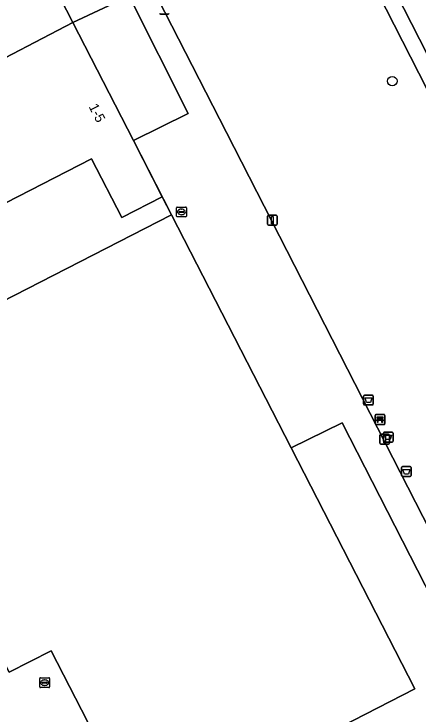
# Model space of a CAD drawing. Extents: x 159352 to 160617, y 385888 to 387323.
# Drawn here: x 159737.1 to 159778.4, y 386440.7 to 386512.1 of the extents above; entities that cross this region are included whole.
import ezdxf

# ---------------------------------------------------------------- set-up
doc = ezdxf.new("R2010")
doc.units = 0
for name, color, linetype in [('IMGEO_Afvalbak', 7, 'Continuous'), ('IMGEO_Bank', 7, 'Continuous'), ('IMGEO_Berm_groen', 7, 'Continuous'), ('IMGEO_Boom', 7, 'Continuous'), ('IMGEO_Erf', 7, 'Continuous'), ('IMGEO_Groenvoorziening', 7, 'Continuous'), ('IMGEO_Lichtmast', 7, 'Continuous'), ('IMGEO_Muur', 7, 'Continuous'), ('IMGEO_Pand', 7, 'Continuous'), ('IMGEO_Pand_nummerreeks', 7, 'Continuous'), ('IMGEO_Parkeervlak_open', 7, 'Continuous'), ('IMGEO_Rioolput', 7, 'Continuous'), ('IMGEO_Voetpad_open', 7, 'Continuous')]:
    doc.layers.add(name, color=color, linetype=linetype)

msp = doc.modelspace()

# ---------------------------------------------------------------- linework, layer by layer
at = {"layer": 'IMGEO_Afvalbak'}
for p, q in [((159772.757, 386472.298), (159772.757, 386473.098)), ((159772.757, 386473.098), (159772.757, 386472.298)), ((159772.857, 386473.198), (159773.647, 386473.198)), ((159773.647, 386473.198), (159772.857, 386473.198)), ((159773.747, 386473.098), (159773.747, 386472.298)), ((159773.747, 386472.298), (159773.747, 386473.098)), ((159773.647, 386472.198), (159772.857, 386472.198)), ((159772.857, 386472.198), (159773.647, 386472.198)), ((159774.769, 386468.518), (159774.769, 386469.318)), ((159774.769, 386469.318), (159774.769, 386468.518)), ((159774.869, 386469.418), (159775.659, 386469.418)), ((159775.659, 386469.418), (159774.869, 386469.418)), ((159775.759, 386469.318), (159775.759, 386468.518)), ((159775.759, 386468.518), (159775.759, 386469.318)), ((159775.659, 386468.418), (159774.869, 386468.418)), ((159774.869, 386468.418), (159775.659, 386468.418)), ((159776.624, 386465.003), (159776.624, 386465.803)), ((159776.624, 386465.803), (159776.624, 386465.003)), ((159776.724, 386465.903), (159777.514, 386465.903)), ((159777.514, 386465.903), (159776.724, 386465.903)), ((159777.614, 386465.803), (159777.614, 386465.003)), ((159777.614, 386465.003), (159777.614, 386465.803)), ((159777.514, 386464.903), (159776.724, 386464.903)), ((159776.724, 386464.903), (159777.514, 386464.903))]:
    msp.add_line(p, q, dxfattribs=at)
for points in [[(159772.9, 386472.912), (159773.604, 386472.912), (159773.455, 386472.442), (159773.049, 386472.442), (159772.9, 386472.912)], [(159774.912, 386469.132), (159775.616, 386469.132), (159775.467, 386468.662), (159775.061, 386468.662), (159774.912, 386469.132)], [(159776.767, 386465.617), (159777.471, 386465.617), (159777.322, 386465.147), (159776.916, 386465.147), (159776.767, 386465.617)]]:
    msp.add_lwpolyline(points, dxfattribs=at)
for centre, start, end in [((159772.857, 386473.098), 90, 180), ((159772.857, 386473.098), 90, 180), ((159773.647, 386473.098), 0, 90), ((159773.647, 386473.098), 360, 90), ((159772.857, 386472.298), 180, 270), ((159772.857, 386472.298), 180, 270), ((159773.647, 386472.298), 270, 0), ((159773.647, 386472.298), 270, 0), ((159774.869, 386469.318), 90, 180), ((159774.869, 386469.318), 90, 180), ((159775.659, 386469.318), 0, 90), ((159775.659, 386469.318), 360, 90), ((159774.869, 386468.518), 180, 270), ((159774.869, 386468.518), 180, 270), ((159775.659, 386468.518), 270, 0), ((159775.659, 386468.518), 270, 0), ((159776.724, 386465.803), 90, 180), ((159776.724, 386465.803), 90, 180), ((159777.514, 386465.803), 0, 90), ((159777.514, 386465.803), 360, 90), ((159776.724, 386465.003), 180, 270), ((159776.724, 386465.003), 180, 270), ((159777.514, 386465.003), 270, 0), ((159777.514, 386465.003), 270, 0)]:
    msp.add_arc(centre, 0.1, start, end, dxfattribs=at)
at = {"layer": 'IMGEO_Bank'}
for p, q in [((159773.926, 386470.289), (159773.926, 386471.13)), ((159773.926, 386471.13), (159773.926, 386470.289)), ((159774.001, 386471.214), (159774.842, 386471.214)), ((159774.842, 386471.214), (159774.001, 386471.214)), ((159774.235, 386470.72), (159774.235, 386470.826)), ((159774.279, 386470.826), (159774.279, 386470.72)), ((159774.567, 386470.832), (159774.285, 386470.832)), ((159774.285, 386470.714), (159774.567, 386470.714)), ((159774.573, 386470.72), (159774.573, 386470.826)), ((159774.617, 386470.826), (159774.617, 386470.72)), ((159774.926, 386471.139), (159774.926, 386470.298)), ((159774.926, 386470.298), (159774.926, 386471.139)), ((159774.851, 386470.214), (159774.01, 386470.214)), ((159774.01, 386470.214), (159774.851, 386470.214)), ((159774.623, 386470.612), (159774.23, 386470.612))]:
    msp.add_line(p, q, dxfattribs=at)
for points in [[(159774.173, 386470.612), (159774.031, 386470.612), (159774.143, 386470.714), (159774.229, 386470.714)], [(159774.229, 386470.832), (159774.143, 386470.832), (159774.143, 386470.993), (159774.706, 386470.993), (159774.706, 386470.832), (159774.623, 386470.832)], [(159774.623, 386470.714), (159774.706, 386470.714), (159774.818, 386470.612), (159774.679, 386470.612)], [(159774.223, 386470.605), (159774.223, 386470.398), (159774.18, 386470.398), (159774.18, 386470.605)], [(159774.673, 386470.605), (159774.673, 386470.398), (159774.629, 386470.398), (159774.629, 386470.605)]]:
    msp.add_lwpolyline(points, dxfattribs=at)
for centre, radius, start, end in [((159774.004, 386471.136), 0.0779, 92.4484, 184.28452), ((159774.004, 386471.136), 0.0779, 92.4484, 184.28452), ((159774.228, 386470.825), 0.00671, 2.89567, 87.10433), ((159774.228, 386470.721), 0.00671, 272.89567, 357.10433), ((159774.285, 386470.825), 0.00671, 92.89567, 177.10433), ((159774.285, 386470.721), 0.00671, 182.89567, 267.10433), ((159774.567, 386470.825), 0.00671, 2.89567, 87.10433), ((159774.567, 386470.721), 0.00671, 272.89567, 357.10433), ((159774.624, 386470.825), 0.00671, 92.89567, 177.10433), ((159774.624, 386470.721), 0.00671, 182.89567, 267.10433), ((159774.848, 386471.136), 0.0779, 2.4484, 94.28452), ((159774.848, 386471.136), 0.0779, 2.4484, 94.28452), ((159774.004, 386470.292), 0.0779, 182.4484, 274.28452), ((159774.004, 386470.292), 0.0779, 182.4484, 274.28452), ((159774.173, 386470.605), 0.00671, 2.89567, 87.10433), ((159774.23, 386470.605), 0.00671, 92.89567, 177.10433), ((159774.622, 386470.605), 0.00671, 2.89567, 87.10433), ((159774.679, 386470.605), 0.00671, 92.89567, 177.10433), ((159774.848, 386470.292), 0.0779, 272.4484, 4.28452), ((159774.848, 386470.292), 0.0779, 272.4484, 4.28452)]:
    msp.add_arc(centre, radius, start, end, dxfattribs=at)
at = {"layer": 'IMGEO_Berm_groen'}
msp.add_lwpolyline([(159765.386, 386539.435), (159764.277, 386537.334), (159808.35, 386451.022), (159812.971, 386453.414), (159788.945, 386499.974)], dxfattribs=at)
at = {"layer": 'IMGEO_Boom'}
msp.add_circle((159775.678, 386505.257), 0.489, dxfattribs=at)
at = {"layer": 'IMGEO_Erf'}
for points in [[(159730.385, 386501.09), (159728.457, 386500.102), (159724.863, 386507.117), (159714.857, 386500), (159710.677, 386497.027), (159710.845, 386496.66), (159709.17, 386495.824), (159707.227, 386494.853), (159711.798, 386485.698), (159715.095, 386487.344), (159721.076, 386475.16), (159753.152, 386491.592), (159752.201, 386493.449), (159748.063, 386491.329), (159744.984, 386497.34), (159734.941, 386492.196)], [(159758.813, 386424.745), (159786.711, 386438.751), (159770.579, 386470.367), (159765.356, 386467.81), (159777.976, 386443.213), (159755.254, 386431.554)]]:
    msp.add_lwpolyline(points, close=True, dxfattribs=at)
at = {"layer": 'IMGEO_Groenvoorziening'}
msp.add_lwpolyline([(159758.173, 386530.955), (159751.341, 386527.146), (159746.188, 386524.627), (159758.772, 386500), (159788.823, 386441.192), (159806.88, 386450.267), (159763.305, 386535.626)], dxfattribs=at)
at = {"layer": 'IMGEO_Lichtmast'}
for p, q in [((159752.803, 386512.109), (159752.013, 386512.109)), ((159752.013, 386512.109), (159752.803, 386512.109)), ((159762.949, 386490.665), (159762.949, 386491.465)), ((159762.949, 386491.465), (159762.949, 386490.665)), ((159763.049, 386491.565), (159763.839, 386491.565)), ((159763.839, 386491.565), (159763.049, 386491.565)), ((159763.939, 386491.465), (159763.939, 386490.665)), ((159763.939, 386490.665), (159763.939, 386491.465)), ((159763.839, 386490.565), (159763.049, 386490.565)), ((159763.049, 386490.565), (159763.839, 386490.565)), ((159774.409, 386468.307), (159774.409, 386469.107)), ((159774.409, 386469.107), (159774.409, 386468.307)), ((159774.509, 386469.207), (159775.299, 386469.207)), ((159775.299, 386469.207), (159774.509, 386469.207)), ((159775.399, 386469.107), (159775.399, 386468.307)), ((159775.399, 386468.307), (159775.399, 386469.107)), ((159775.299, 386468.207), (159774.509, 386468.207)), ((159774.509, 386468.207), (159775.299, 386468.207))]:
    msp.add_line(p, q, dxfattribs=at)
for points in [[(159763.369, 386491.44), (159763.519, 386491.44), (159763.519, 386490.69), (159763.369, 386490.69), (159763.369, 386491.44)], [(159774.829, 386469.082), (159774.979, 386469.082), (159774.979, 386468.332), (159774.829, 386468.332), (159774.829, 386469.082)]]:
    msp.add_lwpolyline(points, dxfattribs=at)
for centre, start, end in [((159752.013, 386512.209), 180, 270), ((159752.013, 386512.209), 180, 270), ((159752.803, 386512.209), 270, 0), ((159752.803, 386512.209), 270, 0), ((159763.049, 386491.465), 90, 180), ((159763.049, 386491.465), 90, 180), ((159763.839, 386491.465), 0, 90), ((159763.839, 386491.465), 360, 90), ((159763.049, 386490.665), 180, 270), ((159763.049, 386490.665), 180, 270), ((159763.839, 386490.665), 270, 0), ((159763.839, 386490.665), 270, 0), ((159774.509, 386469.107), 90, 180), ((159774.509, 386469.107), 90, 180), ((159775.299, 386469.107), 0, 90), ((159775.299, 386469.107), 360, 90), ((159774.509, 386468.307), 180, 270), ((159774.509, 386468.307), 180, 270), ((159775.299, 386468.307), 270, 0), ((159775.299, 386468.307), 270, 0)]:
    msp.add_arc(centre, 0.1, start, end, dxfattribs=at)
at = {"layer": 'IMGEO_Muur'}
msp.add_lwpolyline([(159749.253, 386499.194), (159753.082, 386491.732)], dxfattribs=at)
at = {"layer": 'IMGEO_Pand'}
for points in [[(159743.087, 386511.24), (159733.014, 386506.017), (159730.408, 386511.042), (159728.827, 386509.923), (159724.863, 386507.117), (159728.457, 386500.102), (159730.385, 386501.09), (159734.941, 386492.196), (159744.984, 386497.34), (159748.063, 386491.329), (159752.201, 386493.449), (159749.257, 386499.196)], [(159765.356, 386467.81), (159753.152, 386491.592), (159721.076, 386475.16), (159724.093, 386469.28), (159736.596, 386444.912), (159740.866, 386447.103), (159750.18, 386428.951), (159755.254, 386431.554), (159777.976, 386443.213)]]:
    msp.add_lwpolyline(points, close=True, dxfattribs=at)
at = {"layer": 'IMGEO_Parkeervlak_open'}
msp.add_lwpolyline([(159793.56, 386425.388), (159792.974, 386426.53), (159792.915, 386426.644), (159788.799, 386434.664), (159786.711, 386438.751), (159758.813, 386424.745), (159755.254, 386431.554), (159750.18, 386428.951), (159740.866, 386447.103), (159736.596, 386444.912), (159724.093, 386469.28)], dxfattribs=at)
at = {"layer": 'IMGEO_Rioolput'}
for p, q in [((159753.662, 386491.475), (159753.662, 386492.327)), ((159753.737, 386492.401), (159754.589, 386492.401)), ((159754.15, 386492.181), (159754.175, 386492.181)), ((159754.663, 386492.327), (159754.663, 386491.475)), ((159753.921, 386491.895), (159753.921, 386491.907)), ((159754.359, 386491.858), (159753.961, 386491.858)), ((159753.964, 386491.944), (159754.362, 386491.944)), ((159754.173, 386491.621), (159754.148, 386491.621)), ((159754.405, 386491.907), (159754.405, 386491.895)), ((159754.589, 386491.401), (159753.737, 386491.401)), ((159739.704, 386443.424), (159739.704, 386444.276)), ((159739.779, 386444.35), (159740.631, 386444.35)), ((159740.705, 386444.276), (159740.705, 386443.424)), ((159739.963, 386443.844), (159739.963, 386443.856)), ((159740.401, 386443.807), (159740.003, 386443.807)), ((159740.006, 386443.893), (159740.404, 386443.893)), ((159740.215, 386443.57), (159740.19, 386443.57)), ((159740.192, 386444.13), (159740.217, 386444.13)), ((159740.447, 386443.856), (159740.447, 386443.844)), ((159740.631, 386443.35), (159739.779, 386443.35))]:
    msp.add_line(p, q, dxfattribs=at)
for points in [[(159753.662, 386491.475), (159753.662, 386492.327)], [(159753.737, 386492.401), (159754.589, 386492.401)], [(159754.663, 386492.327), (159754.663, 386491.475)], [(159754.589, 386491.401), (159753.737, 386491.401)], [(159739.704, 386443.424), (159739.704, 386444.276)], [(159739.779, 386444.35), (159740.631, 386444.35)], [(159740.705, 386444.276), (159740.705, 386443.424)], [(159740.631, 386443.35), (159739.779, 386443.35)]]:
    msp.add_lwpolyline(points, dxfattribs=at)
for centre, radius, start, end in [((159753.739, 386492.325), 0.0765, 91.55205, 178.44795), ((159753.739, 386492.325), 0.0765, 91.55205, 178.44795), ((159754.587, 386492.325), 0.0765, 1.55205, 88.44795), ((159754.587, 386492.325), 0.0765, 1.55205, 88.44795), ((159753.739, 386491.477), 0.0765, 181.55205, 268.44795), ((159753.739, 386491.477), 0.0765, 181.55205, 268.44795), ((159753.961, 386491.904), 0.0403, 85.87752, 175.75265), ((159753.958, 386491.894), 0.0366, 178.93798, 274.71019), ((159754.362, 386491.901), 0.043, 264.86636, 352.45326), ((159754.366, 386491.906), 0.0386, 1.73085, 96.63898), ((159754.587, 386491.477), 0.0765, 271.55205, 358.44795), ((159754.587, 386491.477), 0.0765, 271.55205, 358.44795), ((159739.781, 386444.274), 0.0765, 91.55205, 178.44795), ((159739.781, 386444.274), 0.0765, 91.55205, 178.44795), ((159740.629, 386444.274), 0.0765, 1.55205, 88.44795), ((159740.629, 386444.274), 0.0765, 1.55205, 88.44795), ((159740.003, 386443.853), 0.0403, 85.87752, 175.75265), ((159740, 386443.843), 0.0366, 178.93798, 274.71019), ((159740.404, 386443.85), 0.043, 264.86636, 352.45326), ((159740.408, 386443.855), 0.0386, 1.73085, 96.63898), ((159739.781, 386443.426), 0.0765, 181.55205, 268.44795), ((159739.781, 386443.426), 0.0765, 181.55205, 268.44795), ((159740.629, 386443.426), 0.0765, 271.55205, 358.44795), ((159740.629, 386443.426), 0.0765, 271.55205, 358.44795)]:
    msp.add_arc(centre, radius, start, end, dxfattribs=at)
for centre, major_axis, ratio, start_param, end_param in [((159754.149, 386491.901), (-0.387, 0.002), 0.722429, 4.712389, 7.853982), ((159754.174, 386491.901), (-0.39, 0.002), 0.717154, 1.570796, 4.712389), ((159740.191, 386443.85), (-0.387, 0.002), 0.722429, 4.712389, 7.853982), ((159740.216, 386443.85), (-0.39, 0.002), 0.717154, 1.570796, 4.712389)]:
    msp.add_ellipse(centre, major_axis=major_axis, ratio=ratio, start_param=start_param, end_param=end_param, dxfattribs=at)
at = {"layer": 'IMGEO_Voetpad_open'}
for points in [[(159810.797, 386448.916), (159814.335, 386450.771), (159812.971, 386453.414), (159808.35, 386451.022), (159764.277, 386537.334), (159763.305, 386535.626), (159806.88, 386450.267), (159808.097, 386447.447), (159812.587, 386438.71), (159812.603, 386438.708), (159815.523, 386432.893), (159817.89, 386433.94), (159817.422, 386434.909), (159816.992, 386436.967)], [(159730.408, 386511.042), (159733.014, 386506.017), (159743.087, 386511.24), (159739.814, 386517.637)], [(159748.84, 386513.971), (159743.087, 386511.24), (159749.257, 386499.196), (159754.838, 386501.94)]]:
    msp.add_lwpolyline(points, close=True, dxfattribs=at)
for points in [[(159758.772, 386500), (159746.188, 386524.627), (159741.53, 386522.35), (159739.906, 386521.405), (159727.124, 386512.381), (159728.827, 386509.923), (159730.408, 386511.042), (159739.814, 386517.637), (159743.087, 386511.24), (159748.84, 386513.971), (159754.838, 386501.94), (159749.257, 386499.196), (159752.201, 386493.449), (159753.152, 386491.592), (159765.356, 386467.81), (159770.579, 386470.367), (159786.711, 386438.751), (159788.799, 386434.664), (159792.915, 386426.644), (159792.974, 386426.53), (159798.144, 386428.907)], [(159794.412, 386430.247), (159790.308, 386438.271), (159808.097, 386447.447), (159806.88, 386450.267), (159788.823, 386441.192), (159758.772, 386500)]]:
    msp.add_lwpolyline(points, dxfattribs=at)

# ---------------------------------------------------------------- texts
at = {"layer": 'IMGEO_Pand_nummerreeks'}
msp.add_text('1-5', height=1, rotation=297.10642, dxfattribs=at).set_placement((159744.674, 386502.651))

doc.saveas('drawing.dxf')
